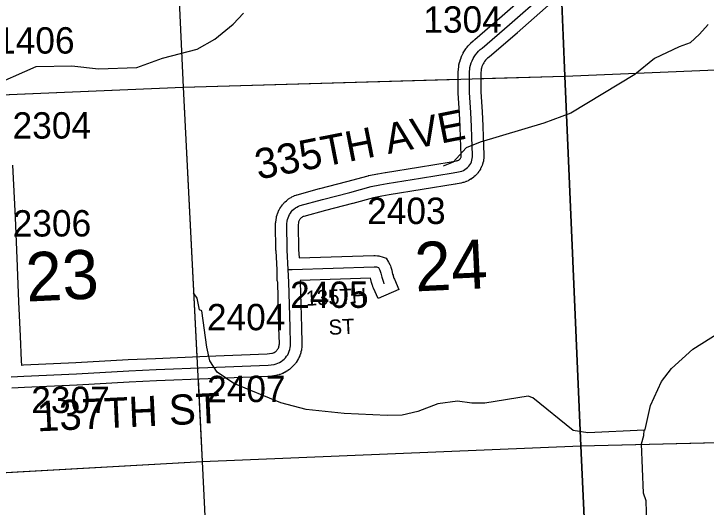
# Model space of a CAD drawing. Extents: x 128.7 to 185.5, y -21.4 to 12.6.
# Drawn here: x 156.405 to 158.242, y 0.962 to 2.27 of the extents above; entities that cross this region are included whole.
import ezdxf

# ---------------------------------------------------------------- set-up
doc = ezdxf.new("R2010")
doc.units = 0
for name, color, linetype in [('tdCoHydroRiver', 7, 'Continuous'), ('tdCoSecRdNmbr', 7, 'Continuous'), ('tdCoSecRdTxt', 7, 'Continuous'), ('tdCoSecRteBand', 7, 'Continuous'), ('tdCoSecRteCL', 7, 'Continuous'), ('tdCoSectLine', 7, 'Continuous'), ('tdCoSectLinePart', 7, 'Continuous'), ('tdCoSectNmbr', 7, 'Continuous'), ('tdCoSurfGravel', 7, 'Continuous'), ('tdCoTwpBndry', 7, 'Continuous'), ('tdCoTwpBndryShd', 7, 'Continuous')]:
    doc.layers.add(name, color=color, linetype=linetype)

msp = doc.modelspace()

# ---------------------------------------------------------------- linework, layer by layer
at = {"layer": 'tdCoHydroRiver'}
for points in [[(155.9875, 2.1785), (156.0304, 2.1721), (156.1047, 2.1243), (156.1561, 2.0977), (156.2328, 2.0721), (156.2803, 2.069), (156.3353, 2.0742), (156.4643, 2.1309), (156.5589, 2.1327), (156.6302, 2.1242), (156.7311, 2.1278), (156.7997, 2.1524), (156.8919, 2.1762), (156.9383, 2.2031), (156.9874, 2.2427), (157.0147, 2.2721)], [(158.2468, 2.2422), (158.224, 2.2161), (158.1996, 2.1931), (158.17, 2.1826), (158.1048, 2.1519), (158.0527, 2.109), (157.8828, 2.0066), (157.8111, 1.9804), (157.6425, 1.9301), (157.6052, 1.9146), (157.5702, 1.877), (157.5438, 1.8666)], [(158.0771, 1.1661), (157.9274, 1.1591), (157.8893, 1.1656), (157.782, 1.2518), (157.7693, 1.256), (157.6547, 1.2377), (157.62, 1.2381), (157.5819, 1.243), (157.5301, 1.2364), (157.4772, 1.2156), (157.4349, 1.2062), (157.3955, 1.2047), (157.2817, 1.2101), (157.1803, 1.2207), (157.1134, 1.2388), (156.9884, 1.2896), (156.9448, 1.3196), (156.9247, 1.3504), (156.9171, 1.3864), (156.9042, 1.4822), (156.8978, 1.4852), (156.8919, 1.5165), (156.882, 1.5304)], [(158.0844, 0.9186), (158.0822, 0.9785), (158.0752, 0.9987), (158.0705, 1.1295), (158.076, 1.1518), (158.0771, 1.1661), (158.0802, 1.1678), (158.0937, 1.2314), (158.1229, 1.2956), (158.1501, 1.3297), (158.2067, 1.3806), (158.2777, 1.4258)]]:
    msp.add_lwpolyline(points, dxfattribs=at)
at = {"layer": 'tdCoSecRteBand'}
for points in [[(156.4257, 1.3389), (156.4268, 1.3389), (156.4308, 1.3391), (156.5698, 1.3458), (156.7083, 1.3532), (156.7084, 1.3532), (156.7085, 1.3532), (156.781, 1.3566), (156.7811, 1.3566), (156.7812, 1.3566), (156.9183, 1.3623), (156.9183, 1.3623), (156.9184, 1.3623), (157.077, 1.3682), (157.0899, 1.3701), (157.0918, 1.3706), (157.094, 1.3714), (157.096, 1.3724), (157.098, 1.3736), (157.0999, 1.3749), (157.1016, 1.3764), (157.1032, 1.3781), (157.1046, 1.3798), (157.1059, 1.3818), (157.107, 1.3838), (157.1079, 1.3859), (157.1086, 1.3881), (157.1091, 1.3903), (157.1094, 1.3926), (157.1095, 1.3952), (157.1085, 1.4381), (157.1051, 1.5577), (157.1048, 1.5622), (157.1036, 1.5622), (157.1033, 1.5916), (157.1007, 1.642), (157.1006, 1.6425), (157.1006, 1.6431), (157.0996, 1.7129), (157.0996, 1.7153), (157.1, 1.7177), (157.1009, 1.7244), (157.101, 1.7247), (157.101, 1.7249), (157.1018, 1.7296), (157.102, 1.731), (157.1024, 1.7324), (157.1036, 1.737), (157.104, 1.7384), (157.1045, 1.7397), (157.1061, 1.7442), (157.1066, 1.7455), (157.1073, 1.7468), (157.1093, 1.7511), (157.11, 1.7523), (157.1107, 1.7536), (157.1132, 1.7576), (157.1139, 1.7588), (157.1148, 1.76), (157.1176, 1.7638), (157.1184, 1.7649), (157.1194, 1.766), (157.1226, 1.7695), (157.1235, 1.7706), (157.1246, 1.7715), (157.1281, 1.7747), (157.1292, 1.7757), (157.1303, 1.7765), (157.1341, 1.7794), (157.1352, 1.7803), (157.1365, 1.781), (157.1405, 1.7835), (157.1417, 1.7842), (157.143, 1.7849), (157.1473, 1.7869), (157.1486, 1.7876), (157.1499, 1.7881), (157.1543, 1.7897), (157.1556, 1.7902), (157.157, 1.7906), (157.2164, 1.8069), (157.2166, 1.8069), (157.2169, 1.807), (157.2889, 1.8254), (157.3448, 1.8409), (157.3459, 1.8412), (157.3471, 1.8414), (157.37, 1.8459), (157.3703, 1.8459), (157.3706, 1.846), (157.3903, 1.8494), (157.3905, 1.8494), (157.3907, 1.8495), (157.479, 1.8638), (157.479, 1.8638), (157.479, 1.8638), (157.5656, 1.8778), (157.5791, 1.8803), (157.5816, 1.8809), (157.583, 1.8813), (157.5843, 1.8819), (157.5856, 1.8826), (157.5868, 1.8835), (157.5878, 1.8844), (157.5888, 1.8855), (157.5897, 1.8867), (157.5904, 1.8879), (157.591, 1.8892), (157.5915, 1.8906), (157.5918, 1.892), (157.592, 1.8934), (157.5921, 1.8954), (157.5904, 1.9418), (157.5904, 1.9419), (157.5904, 1.9419), (157.5894, 1.9702), (157.5875, 2.0067), (157.5838, 2.06), (157.5837, 2.061), (157.5837, 2.062), (157.5837, 2.1126), (157.5837, 2.114), (157.5839, 2.1154), (157.5853, 2.131), (157.5855, 2.1329), (157.5859, 2.1348), (157.5873, 2.1408), (157.5876, 2.1419), (157.5879, 2.143), (157.5897, 2.1489), (157.59, 2.15), (157.5905, 2.151), (157.5927, 2.1568), (157.5931, 2.1579), (157.5936, 2.1589), (157.5963, 2.1645), (157.5968, 2.1655), (157.5974, 2.1665), (157.6005, 2.1718), (157.6011, 2.1728), (157.6017, 2.1737), (157.6052, 2.1788), (157.6059, 2.1798), (157.6066, 2.1807), (157.6105, 2.1855), (157.6112, 2.1864), (157.612, 2.1872), (157.6162, 2.1917), (157.617, 2.1925), (157.6178, 2.1933), (157.6224, 2.1975), (157.6232, 2.1983), (157.6241, 2.199), (157.6284, 2.2023), (157.7005, 2.2646), (157.7916, 2.3452)], [(157.8307, 2.2996), (157.7401, 2.2196), (157.74, 2.2195), (157.7399, 2.2194), (157.6671, 2.1565), (157.6666, 2.156), (157.666, 2.1556), (157.662, 2.1525), (157.6592, 2.1498), (157.6565, 2.147), (157.654, 2.1439), (157.6518, 2.1407), (157.6499, 2.1373), (157.6482, 2.1338), (157.6467, 2.1302), (157.6456, 2.1264), (157.6449, 2.1234), (157.6437, 2.1112), (157.6437, 2.0631), (157.6473, 2.0106), (157.6474, 2.0104), (157.6474, 2.0101), (157.6493, 1.9731), (157.6494, 1.9728), (157.6494, 1.9726), (157.6504, 1.944), (157.6521, 1.8967), (157.6521, 1.8957), (157.6521, 1.8947), (157.652, 1.8902), (157.6519, 1.8887), (157.6517, 1.8872), (157.6511, 1.8827), (157.6509, 1.8812), (157.6506, 1.8797), (157.6495, 1.8753), (157.6492, 1.8738), (157.6487, 1.8723), (157.6472, 1.8681), (157.6467, 1.8666), (157.6461, 1.8652), (157.6442, 1.8612), (157.6435, 1.8598), (157.6427, 1.8584), (157.6404, 1.8546), (157.6396, 1.8533), (157.6387, 1.852), (157.636, 1.8484), (157.6351, 1.8472), (157.634, 1.846), (157.631, 1.8427), (157.6299, 1.8416), (157.6288, 1.8406), (157.6254, 1.8376), (157.6243, 1.8366), (157.623, 1.8357), (157.6194, 1.833), (157.6181, 1.8321), (157.6168, 1.8314), (157.6129, 1.8291), (157.6115, 1.8284), (157.6101, 1.8277), (157.606, 1.8259), (157.6046, 1.8253), (157.6031, 1.8248), (157.5989, 1.8234), (157.5974, 1.8229), (157.5959, 1.8226), (157.5915, 1.8216), (157.5911, 1.8215), (157.5907, 1.8215), (157.5764, 1.8188), (157.576, 1.8187), (157.5756, 1.8186), (157.4885, 1.8046), (157.4005, 1.7903), (157.3812, 1.7869), (157.3597, 1.7827), (157.3046, 1.7675), (157.3043, 1.7674), (157.304, 1.7674), (157.232, 1.7489), (157.1742, 1.7331), (157.1723, 1.7324), (157.1706, 1.7316), (157.169, 1.7306), (157.1675, 1.7295), (157.1661, 1.7282), (157.1648, 1.7268), (157.1637, 1.7253), (157.1627, 1.7236), (157.1619, 1.7219), (157.1612, 1.7202), (157.1607, 1.7183), (157.1602, 1.7153), (157.1597, 1.7113), (157.1606, 1.6445), (157.1617, 1.624), (157.1617, 1.6232), (157.36, 1.6295), (157.3616, 1.6296), (157.3633, 1.6294), (157.3697, 1.6289), (157.3731, 1.6287), (157.3765, 1.6276), (157.3819, 1.6259), (157.3932, 1.6223), (157.399, 1.6119), (157.4027, 1.6052), (157.4044, 1.6021), (157.4054, 1.5988), (157.4076, 1.5909), (157.4078, 1.5901), (157.408, 1.5894), (157.4101, 1.5802), (157.4112, 1.5769), (157.4115, 1.5762), (157.4117, 1.5754), (157.4136, 1.5689), (157.4146, 1.5667), (157.4266, 1.5392), (157.3716, 1.5151), (157.3596, 1.5426), (157.3579, 1.5466), (157.3571, 1.5483), (157.3566, 1.5501), (157.3543, 1.5578), (157.3529, 1.562), (157.3523, 1.5636), (157.3519, 1.5653), (157.351, 1.5692), (157.1649, 1.5633), (157.165, 1.5605), (157.165, 1.5602), (157.165, 1.5598), (157.1685, 1.4397), (157.1685, 1.4396), (157.1685, 1.4395), (157.1695, 1.3956), (157.1695, 1.3947), (157.1695, 1.3937), (157.1693, 1.3887), (157.1692, 1.3874), (157.169, 1.386), (157.1684, 1.3811), (157.1682, 1.3797), (157.1679, 1.3784), (157.1668, 1.3735), (157.1665, 1.3722), (157.1661, 1.3709), (157.1645, 1.3661), (157.1641, 1.3648), (157.1636, 1.3636), (157.1616, 1.359), (157.1611, 1.3577), (157.1604, 1.3565), (157.1581, 1.3521), (157.1574, 1.3509), (157.1567, 1.3498), (157.1539, 1.3456), (157.1532, 1.3445), (157.1523, 1.3434), (157.1492, 1.3395), (157.1483, 1.3385), (157.1474, 1.3375), (157.1439, 1.3339), (157.143, 1.3329), (157.142, 1.332), (157.1382, 1.3287), (157.1372, 1.3278), (157.1361, 1.327), (157.132, 1.3241), (157.1309, 1.3233), (157.1297, 1.3226), (157.1254, 1.3201), (157.1242, 1.3194), (157.123, 1.3188), (157.1185, 1.3166), (157.1173, 1.3161), (157.116, 1.3156), (157.1113, 1.3139), (157.11, 1.3134), (157.1087, 1.313), (157.1039, 1.3117), (157.1022, 1.3113), (157.1006, 1.311), (157.0843, 1.3086), (157.0826, 1.3083), (157.0809, 1.3083), (156.9207, 1.3023), (156.7837, 1.2967), (156.7114, 1.2932), (156.5729, 1.2858), (156.5728, 1.2858), (156.5727, 1.2858), (156.4337, 1.2792), (156.4336, 1.2792), (156.4335, 1.2792), (156.4, 1.2777)], [(156.4019, 1.8689), (156.4085, 1.7304), (156.4085, 1.7303), (156.4085, 1.7302), (156.414, 1.5998), (156.414, 1.5997), (156.414, 1.5996), (156.4174, 1.5064), (156.4221, 1.4156), (156.4221, 1.4155), (156.4221, 1.4153), (156.4248, 1.3498), (156.4257, 1.3389)]]:
    msp.add_lwpolyline(points, dxfattribs=at)
at = {"layer": 'tdCoSecRteCL'}
for points in [[(157.1333, 1.5925), (157.1306, 1.6435), (157.1296, 1.7133), (157.1306, 1.72), (157.1314, 1.7247), (157.1326, 1.7293), (157.1343, 1.7337), (157.1363, 1.738), (157.1388, 1.742), (157.1416, 1.7459), (157.1448, 1.7494), (157.1483, 1.7526), (157.1521, 1.7554), (157.1562, 1.7579), (157.1604, 1.76), (157.1649, 1.7617), (157.2243, 1.7779), (157.2966, 1.7964), (157.3528, 1.812), (157.3757, 1.8164), (157.3955, 1.8199), (157.4838, 1.8342), (157.5708, 1.8482), (157.5851, 1.8509), (157.5895, 1.8519), (157.5938, 1.8533), (157.5979, 1.8551), (157.6018, 1.8574), (157.6055, 1.86), (157.6089, 1.863), (157.6119, 1.8663), (157.6146, 1.87), (157.617, 1.8738), (157.6189, 1.8779), (157.6204, 1.8822), (157.6214, 1.8866), (157.622, 1.8911), (157.6221, 1.8956), (157.6204, 1.9429), (157.6194, 1.9715), (157.6174, 2.0085), (157.6137, 2.062), (157.6137, 2.1126), (157.6152, 2.1281), (157.6166, 2.1342), (157.6184, 2.1401), (157.6206, 2.1458), (157.6233, 2.1514), (157.6264, 2.1567), (157.63, 2.1618), (157.6338, 2.1667), (157.6381, 2.1712), (157.6426, 2.1754), (157.6475, 2.1792), (157.7202, 2.2421), (157.8115, 2.3227)], [(157.1333, 1.5925), (157.1439, 1.5926), (157.361, 1.5995), (157.3674, 1.599), (157.3728, 1.5973), (157.3765, 1.5906), (157.3787, 1.5828), (157.3812, 1.5719), (157.3829, 1.567), (157.3854, 1.5586), (157.3871, 1.5546)], [(156.3981, 1.3077), (156.4322, 1.3091), (156.5713, 1.3158), (156.7099, 1.3232), (156.7824, 1.3267), (156.9195, 1.3323), (157.0798, 1.3382), (157.0961, 1.3407), (157.1009, 1.342), (157.1056, 1.3437), (157.1101, 1.3459), (157.1145, 1.3484), (157.1185, 1.3514), (157.1223, 1.3546), (157.1258, 1.3583), (157.1289, 1.3622), (157.1316, 1.3663), (157.134, 1.3707), (157.136, 1.3754), (157.1375, 1.3801), (157.1386, 1.385), (157.1393, 1.39), (157.1395, 1.395), (157.1385, 1.4389), (157.1351, 1.559), (157.1333, 1.5925)]]:
    msp.add_lwpolyline(points, dxfattribs=at)
at = {"layer": 'tdCoSectLine'}
for points in [[(157.8244, 3.1167), (157.8671, 2.1048)], [(156.8087, 3.0678), (156.8544, 2.076)], [(157.8671, 2.1048), (158.8354, 2.1458)], [(156.8544, 2.076), (157.8671, 2.1048)], [(157.8671, 2.1048), (157.9089, 1.1243)], [(155.869, 2.0343), (156.8544, 2.076)], [(156.8544, 2.076), (156.9049, 1.0835)], [(157.9089, 1.1243), (158.8858, 1.1488)], [(156.9049, 1.0835), (157.9089, 1.1243)], [(157.9089, 1.1243), (157.9561, 0.1126)], [(155.9128, 1.0271), (156.9049, 1.0835)], [(156.9049, 1.0835), (156.9545, 0.0717)]]:
    msp.add_lwpolyline(points, dxfattribs=at)
at = {"layer": 'tdCoSectLinePart'}
for points in [[(156.8324, 2.553), (156.8544, 2.076)], [(157.858, 2.3204), (157.8671, 2.1048)], [(157.8671, 2.1048), (158.8354, 2.1458)], [(156.8544, 2.076), (157.5834, 2.0968)], [(157.6433, 2.0985), (157.8671, 2.1048)], [(157.8671, 2.1048), (157.9089, 1.1243)], [(156.3933, 2.0565), (156.8544, 2.076)], [(156.8544, 2.076), (156.8908, 1.3609)], [(156.8938, 1.301), (156.9049, 1.0835)], [(157.9089, 1.1243), (158.8558, 1.148)], [(156.9049, 1.0835), (157.9089, 1.1243)], [(157.9089, 1.1243), (157.9399, 0.46)], [(156.1925, 1.043), (156.9049, 1.0835)], [(156.9049, 1.0835), (156.9545, 0.0717)]]:
    msp.add_lwpolyline(points, dxfattribs=at)
at = {"layer": 'tdCoSurfGravel'}
for points in [[(157.1101, 1.3459), (157.1145, 1.3484), (157.1185, 1.3514), (157.1223, 1.3546), (157.1258, 1.3583), (157.1289, 1.3622), (157.1316, 1.3663), (157.134, 1.3707), (157.136, 1.3754), (157.1375, 1.3801), (157.1386, 1.385), (157.1393, 1.39), (157.1395, 1.395), (157.1385, 1.4389), (157.1351, 1.559), (157.1333, 1.5925), (157.1306, 1.6435), (157.1296, 1.7133), (157.1306, 1.72), (157.1314, 1.7247), (157.1326, 1.7293), (157.1343, 1.7337), (157.1363, 1.738), (157.1388, 1.742), (157.1416, 1.7459), (157.1448, 1.7494), (157.1483, 1.7526), (157.1521, 1.7554), (157.1562, 1.7579), (157.1604, 1.76), (157.1649, 1.7617), (157.2243, 1.7779), (157.2966, 1.7964), (157.3528, 1.812), (157.3757, 1.8164), (157.3955, 1.8199), (157.4838, 1.8342), (157.5708, 1.8482), (157.5851, 1.8509), (157.5895, 1.8519), (157.5938, 1.8533), (157.5979, 1.8551), (157.6018, 1.8574), (157.6055, 1.86), (157.6089, 1.863), (157.6119, 1.8663), (157.6146, 1.87), (157.617, 1.8738), (157.6189, 1.8779), (157.6204, 1.8822), (157.6214, 1.8866), (157.622, 1.8911), (157.6221, 1.8956), (157.6204, 1.9429), (157.6194, 1.9715), (157.6174, 2.0085), (157.6137, 2.062), (157.6137, 2.1126), (157.6152, 2.1281), (157.6166, 2.1342), (157.6184, 2.1401), (157.6206, 2.1458), (157.6233, 2.1514), (157.6264, 2.1567), (157.63, 2.1618), (157.6338, 2.1667), (157.6381, 2.1712), (157.6426, 2.1754), (157.6475, 2.1792), (157.7202, 2.2421), (157.8115, 2.3227)], [(157.1333, 1.5925), (157.1439, 1.5926), (157.361, 1.5995), (157.3674, 1.599), (157.3728, 1.5973), (157.3765, 1.5906), (157.3787, 1.5828), (157.3812, 1.5719), (157.3829, 1.567), (157.3854, 1.5586), (157.3871, 1.5546)], [(156.3981, 1.3077), (156.4322, 1.3091), (156.5713, 1.3158), (156.7099, 1.3232), (156.7824, 1.3267), (156.9195, 1.3323), (157.0798, 1.3382), (157.0961, 1.3407), (157.1009, 1.342), (157.1056, 1.3437), (157.1101, 1.3459)]]:
    msp.add_lwpolyline(points, dxfattribs=at)
at = {"layer": 'tdCoTwpBndry'}
msp.add_lwpolyline([(157.9399, 0.46), (157.9089, 1.1243), (157.8671, 2.1048), (157.858, 2.3212)], dxfattribs=at)
at = {"layer": 'tdCoTwpBndryShd'}
msp.add_lwpolyline([(157.7372, 5.1315), (157.7796, 4.1166), (157.8244, 3.1167), (157.8671, 2.1048), (157.9089, 1.1243), (157.9561, 0.1126), (157.999, -0.8918), (158.0323, -1.8928), (158.0641, -2.8906), (158.09, -3.8899), (158.1261, -4.8909), (158.1526, -5.8934), (158.186, -6.8922), (158.2224, -7.8865), (158.2596, -8.8901), (157.2411, -8.925), (157.2808, -9.9203), (157.3135, -10.9318), (157.3424, -11.9378), (157.3787, -12.9432), (157.4034, -13.501)], dxfattribs=at)

# ---------------------------------------------------------------- texts
at = {"layer": 'tdCoSecRdNmbr'}
for s, rotation, p in [('1304', 0.1189, (157.4914, 2.2201)), ('1406', 0.118, (156.3582, 2.1645)), ('2304', 0.1181, (156.4019, 1.9392)), ('2403', 0.1188, (157.3424, 1.7126)), ('2306', 0.1181, (156.4023, 1.6795)), ('2405', 0.1186, (157.1381, 1.4901)), ('2404', 0.1184, (156.9175, 1.4308)), ('2407', 0.1184, (156.9179, 1.2403)), ('2307', 0.1181, (156.4515, 1.2114))]:
    msp.add_text(s, height=0.07, rotation=rotation, dxfattribs=at).set_placement(p)
at = {"layer": 'tdCoSecRdTxt'}
for s, height, rotation, p in [('335TH AVE', 0.08, 11.146, (157.0535, 1.8304)), ('135TH', 0.04, 2.899, (157.1807, 1.4958)), (' ST', 0.04, 2.899, (157.2264, 1.418)), ('137TH ST', 0.08, 2.6883, (156.4679, 1.1628))]:
    msp.add_text(s, height=height, rotation=rotation, dxfattribs=at).set_placement(p)
at = {"layer": 'tdCoSectNmbr'}
for s, rotation, p in [('24', 2.6712, (157.4711, 1.534)), ('23', 2.6705, (156.4396, 1.507))]:
    msp.add_text(s, height=0.13, rotation=rotation, dxfattribs=at).set_placement(p)

doc.saveas('drawing.dxf')
